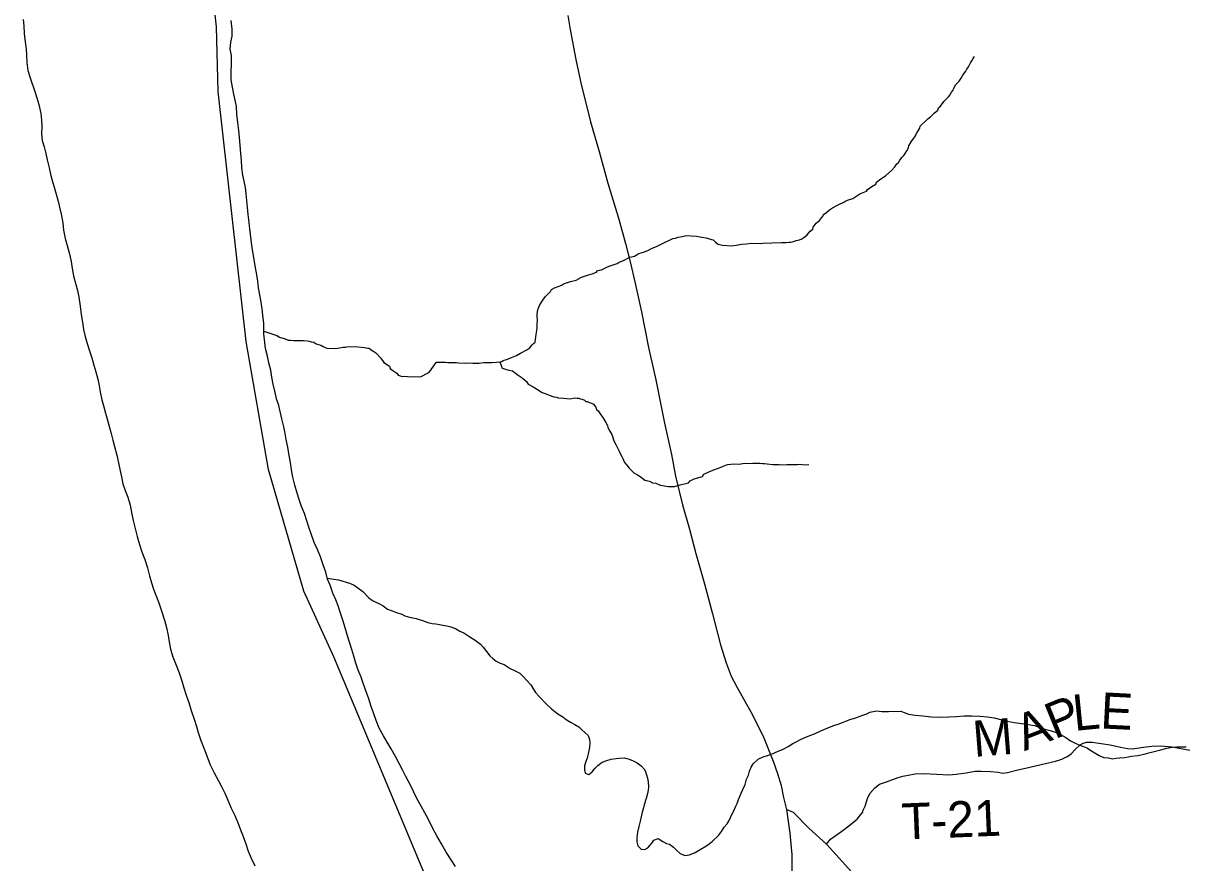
# Model space of a CAD drawing. Extents: x 1310247 to 1664935, y 235267 to 584339.
# Drawn here: x 1473402 to 1483053, y 303045 to 310020 of the extents above; entities that cross this region are included whole.
import ezdxf

# ---------------------------------------------------------------- set-up
doc = ezdxf.new("R2010")
doc.units = 0
for name, color, linetype in [('GM_X_County', 7, 'Continuous'), ('GM_X_County_Road', 7, 'Continuous'), ('GM_X_Major_River', 7, 'Continuous'), ('GM_X_Minor_River', 7, 'Continuous'), ('GM_X_Township', 7, 'Continuous'), ('GM_X_Township_Road', 7, 'Continuous'), ('GM_X_Township_Road_Text', 7, 'Continuous'), ('GM_X_US_Route', 7, 'Continuous')]:
    doc.layers.add(name, color=color, linetype=linetype)

msp = doc.modelspace()

# ---------------------------------------------------------------- linework, layer by layer
at = {"layer": 'GM_X_County'}
msp.add_lwpolyline([(1477091, 302106), (1475981.6, 304756.6), (1475733.4, 305300.5), (1475439.7, 306313), (1475253.6, 307374.8), (1475023.3, 309452.8), (1475009.2, 309990.5), (1474838.7, 311525.3), (1474792.6, 313080.5), (1474794.4, 316181.6), (1474896.6, 317209.3), (1474902.6, 317724.2), (1475415.4, 321906.2)], dxfattribs=at)
at = {"layer": 'GM_X_County_Road'}
msp.add_lwpolyline([(1481118.3, 301923.5), (1481080.1, 302010.9), (1480959.5, 302172.2), (1480650.4, 302563.7), (1480501.3, 302730.9), (1480413.2, 302830.3), (1480311.6, 302938.7), (1480075, 303199.1), (1479930.1, 303331.7), (1479802.7, 303461.6), (1479742.8, 303488.1)], dxfattribs=at)
at = {"layer": 'GM_X_Major_River'}
for points in [[(1473402.3, 310052.1), (1473407.2, 309997.9), (1473409.9, 309933.7), (1473418.5, 309865.4), (1473425.3, 309805.1), (1473428.2, 309755), (1473433, 309692.7), (1473441.6, 309626.4), (1473460.4, 309565.9), (1473498.1, 309452.9), (1473515.1, 309400.4), (1473532, 309344), (1473548.4, 309269.5), (1473555.4, 309215.2), (1473556.3, 309163.1), (1473555.1, 309105), (1473559.9, 309046.8), (1473576.8, 308992.3), (1473589.7, 308937.9), (1473600.7, 308885.6), (1473617.3, 308819.1), (1473628.3, 308766.8), (1473643.2, 308714.4), (1473660.1, 308657.9), (1473676.9, 308599.5), (1473691.8, 308543), (1473704.7, 308490.7), (1473717.6, 308434.3), (1473730.1, 308361.9), (1473736.9, 308301.6), (1473749.4, 308231.2), (1473766.3, 308172.8), (1473785, 308112.3), (1473799.6, 308039.8), (1473808.4, 307983.5), (1473821.2, 307921.1), (1473839.7, 307850.6), (1473852.7, 307798.3), (1473863.6, 307743.9), (1473874.1, 307669.6), (1473884.7, 307599.2), (1473895.4, 307536.9), (1473904.1, 307474.6), (1473917, 307418.2), (1473933.8, 307357.8), (1473952.6, 307299.3), (1473971.4, 307238.8), (1473988.1, 307178.3), (1474005, 307123.9), (1474021.8, 307063.4), (1474032.7, 307007.1), (1474041.7, 306956.8), (1474056.3, 306890.4), (1474071.2, 306834), (1474086.1, 306781.6), (1474102.9, 306723.1), (1474119.7, 306660.7), (1474132.6, 306610.3), (1474145.5, 306556), (1474160.5, 306503.6), (1474179, 306431.1), (1474193.7, 306368.7), (1474206.4, 306302.3), (1474219.4, 306252), (1474230.2, 306193.6), (1474249.1, 306139.2), (1474272, 306082.6), (1474290.6, 306016.1), (1474305.1, 305941.7), (1474316, 305887.4), (1474332.6, 305821), (1474349.3, 305756.5), (1474368, 305690), (1474388.7, 305627.5), (1474411.5, 305565), (1474434, 305494.4), (1474450.7, 305430), (1474467.5, 305369.5), (1474484.4, 305317.1), (1474509.2, 305254.5), (1474528.1, 305204), (1474552.6, 305129.4), (1474575.2, 305060.9)], [(1476077, 304996.9), (1476058.3, 305059.4), (1476039.5, 305119.9), (1476018.7, 305178.4), (1475999.8, 305230.8), (1475974.9, 305285.4), (1475952.2, 305350), (1475929.2, 305400.5), (1475916.4, 305458.8), (1475897.4, 305511.3), (1475872.9, 305585.9), (1475846.2, 305648.5), (1475819.4, 305707.2), (1475794.8, 305777.8), (1475776, 305834.3), (1475759, 305886.7), (1475738.2, 305947.2), (1475715.4, 306005.8), (1475694.6, 306062.3), (1475677.7, 306116.7), (1475659, 306183.2), (1475642.3, 306247.6), (1475631.6, 306310), (1475622.8, 306370.3), (1475612, 306428.6), (1475599.4, 306497), (1475586.7, 306561.3), (1475577.7, 306611.6), (1475568.9, 306667.9), (1475552.2, 306734.3), (1475526.4, 306843.1), (1475507.6, 306899.5), (1475494.6, 306951.9), (1475480, 307020.3), (1475469.2, 307080.7), (1475458.4, 307137), (1475441.6, 307199.4), (1475430.7, 307253.8), (1475416, 307316.2), (1475409.1, 307368.4), (1475402.5, 307440.7), (1475400.2, 307524.9), (1475393.7, 307595.2), (1475386.7, 307647.4), (1475377.9, 307703.7), (1475367.1, 307764), (1475358.2, 307820.3), (1475351.4, 307876.6), (1475342.4, 307928.9), (1475330, 308005.3), (1475317.4, 308073.7), (1475306.7, 308138), (1475297.9, 308196.3), (1475292.9, 308246.5), (1475286.2, 308308.8), (1475279.3, 308365), (1475270.6, 308431.4), (1475265.9, 308491.6), (1475261, 308547.8), (1475254.1, 308602.1), (1475249.2, 308654.3), (1475238.2, 308706.6), (1475227.2, 308756.9), (1475218.5, 308817.2), (1475215.8, 308881.4), (1475210.8, 308933.6), (1475204.3, 309007.9), (1475199.6, 309070.2), (1475192.8, 309128.4), (1475184.1, 309194.7), (1475177.6, 309265), (1475172.9, 309329.3), (1475161.9, 309379.6), (1475150.9, 309431.9), (1475140.1, 309488.3), (1475131.3, 309550.6), (1475128.7, 309616.8), (1475132, 309680.8), (1475131.4, 309751), (1475122.5, 309805.3), (1475127.7, 309861.3), (1475138.7, 309913.2), (1475137.9, 309969.4), (1475131.3, 310041.7)], [(1474575.2, 305060.9), (1474592, 304998.5), (1474606.7, 304934.1), (1474615.6, 304881.8), (1474626.3, 304819.5), (1474645.1, 304757), (1474673.6, 304686.4), (1474698.3, 304621.8), (1474721, 304555.2), (1474737.8, 304498.8), (1474756.6, 304438.4), (1474777.4, 304377.9), (1474798, 304311.4), (1474822.5, 304238.8), (1474841.3, 304176.3), (1474856.2, 304126), (1474876.9, 304059.5), (1474899.8, 304005), (1474918.8, 303954.5), (1474956.8, 303859.6), (1474989.5, 303792.9), (1475024.2, 303726.1), (1475053.1, 303673.5), (1475076.1, 303623), (1475100.9, 303564.4), (1475129.5, 303497.8), (1475162.2, 303431), (1475189, 303372.5), (1475207.9, 303320), (1475228.8, 303263.5), (1475251.5, 303203), (1475272.3, 303142.5), (1475295.1, 303082), (1475325.8, 303019.4)], [(1476992.9, 303014.1), (1476958, 303068.9), (1476917.3, 303133.8), (1476876.7, 303202.7), (1476838.1, 303269.5), (1476801.4, 303334.3), (1476766.9, 303409.1), (1476737.9, 303459.7), (1476709, 303514.3), (1476672.3, 303579.2), (1476647.4, 303631.7), (1476618.6, 303690.4), (1476580, 303761.2), (1476555, 303811.8), (1476526.2, 303868.4), (1476495.3, 303927.1), (1476458.6, 303991.9), (1476425.7, 304046.6), (1476394.8, 304099.3), (1476360.1, 304164.1), (1476333.4, 304226.7), (1476312.7, 304291.2), (1476293.8, 304343.7), (1476275, 304406.1), (1476246.6, 304482.8), (1476225.7, 304537.3), (1476208.7, 304587.7), (1476185.9, 304646.2), (1476165.1, 304704.7), (1476148.2, 304761.2), (1476131.3, 304815.6), (1476095.7, 304930.5), (1476077, 304996.9)]]:
    msp.add_lwpolyline(points, dxfattribs=at)
at = {"layer": 'GM_X_Minor_River'}
for points in [[(1480870, 309180.9), (1480896.4, 309202.7), (1480918.8, 309224.5), (1480943.1, 309246.3), (1480971.6, 309274.1), (1481000, 309297.8), (1481006.2, 309315.8), (1481022.4, 309329.7), (1481053.1, 309373.5), (1481089.6, 309407.2), (1481101.8, 309423.1), (1481114.2, 309447.1), (1481128.4, 309463), (1481132.6, 309475), (1481151.1, 309510.9), (1481177.5, 309538.7), (1481193.9, 309562.6), (1481210.2, 309588.5), (1481222.5, 309608.4), (1481232.7, 309622.4), (1481242.9, 309638.3), (1481255.2, 309658.2), (1481263.5, 309674.2), (1481273.7, 309690.2), (1481283.9, 309708.1), (1481296.2, 309728), (1481306.5, 309744)], [(1477890.3, 307853.8), (1477948.8, 307875.1), (1477997.1, 307886.6), (1478041.6, 307910.1), (1478091.9, 307925.6), (1478130.3, 307939.2), (1478166.6, 307952.8), (1478174.7, 307964.7), (1478207, 307972.4), (1478255.4, 307995.9), (1478279.6, 308003.6), (1478336.1, 308025), (1478354.3, 308034.8), (1478390.6, 308048.5), (1478443.1, 308075.9), (1478481.4, 308085.5), (1478517.8, 308107.1), (1478556.1, 308118.7), (1478592.4, 308132.3), (1478626.8, 308150), (1478663.1, 308165.6), (1478701.5, 308183.2), (1478735.8, 308200.9), (1478772.1, 308216.5), (1478798.4, 308230.2), (1478820.5, 308234), (1478844.7, 308241.7), (1478876.9, 308249.3), (1478911.2, 308255), (1478951.3, 308254.5), (1478995.4, 308249.9), (1479039.5, 308243.3), (1479077.6, 308236.8), (1479121.6, 308224.2), (1479135.7, 308220.1), (1479153.5, 308199.8), (1479175.4, 308183.4), (1479213.4, 308174.9), (1479287.7, 308170), (1479325.9, 308175.5), (1479372.2, 308183), (1479408.4, 308186.6), (1479454.6, 308192), (1479530.9, 308191.1), (1479547, 308192.9), (1479623.4, 308196), (1479701.7, 308199), (1479741.9, 308198.5), (1479762, 308200.3), (1479780.1, 308202.1), (1479802.2, 308205.8), (1479824.4, 308213.6), (1479850.6, 308221.3), (1479870.7, 308229.1), (1479886.9, 308239), (1479899.1, 308248.8), (1479915.3, 308262.7), (1479939.8, 308292.5), (1479962.1, 308310.3), (1479966.3, 308324.3), (1479990.8, 308358.2), (1480019.2, 308381.9), (1480035.5, 308401.8), (1480047.7, 308419.8), (1480051.9, 308431.7), (1480080.2, 308451.5), (1480100.5, 308469.3), (1480126.8, 308485), (1480161.2, 308504.7), (1480183.4, 308516.5), (1480215.7, 308530.1), (1480229.9, 308540), (1480252.1, 308549.8), (1480294.4, 308563.3), (1480353.1, 308602.8), (1480409.6, 308624.2), (1480417.8, 308638.1), (1480452.2, 308663.8), (1480486.6, 308683.5), (1480492.8, 308699.5), (1480527.3, 308727.2), (1480565.8, 308752.8), (1480618.5, 308800.4), (1480643, 308828.2), (1480659.3, 308852.1), (1480673.5, 308864), (1480685.8, 308881.9), (1480704.1, 308905.8), (1480718.4, 308921.7), (1480728.6, 308937.6), (1480742.9, 308959.5), (1480757.3, 308985.5), (1480761.5, 309001.5), (1480780, 309035.4), (1480802.4, 309065.2), (1480816.7, 309085.2), (1480825, 309105.1), (1480837.3, 309125.1), (1480851.6, 309147), (1480855.8, 309165), (1480870, 309180.9)], [(1475402, 307461.1), (1475509.5, 307425.1), (1475531.4, 307410.7), (1475577.5, 307398.1), (1475603.4, 307385.8), (1475623.5, 307387.5), (1475647.6, 307383.2), (1475671.7, 307382.9), (1475703.8, 307384.5), (1475731.9, 307384.2), (1475760, 307381.8), (1475778.1, 307379.6), (1475794.1, 307373.4), (1475818.1, 307371.1), (1475836, 307356.8), (1475876.1, 307344.2), (1475890, 307336), (1475906, 307329.8), (1475926, 307319.5), (1475996.3, 307318.7), (1476016.4, 307320.4), (1476060.6, 307327.9), (1476078.7, 307327.7), (1476090.8, 307331.6), (1476120.9, 307333.2), (1476185.2, 307332.4), (1476237.3, 307325.8), (1476265.4, 307321.4), (1476277.4, 307319.2), (1476293.3, 307307), (1476315.2, 307292.7), (1476331.2, 307280.4), (1476372.8, 307237.7), (1476398.5, 307201.3), (1476444.3, 307170.6), (1476450.1, 307150.4), (1476474, 307136.1), (1476505.9, 307113.6), (1476517.8, 307097.4), (1476549.7, 307085), (1476573.8, 307086.7), (1476593.9, 307084.4), (1476624, 307082), (1476656.2, 307083.6), (1476694.3, 307083.2), (1476708.4, 307085), (1476726.5, 307092.8), (1476750.8, 307106.6), (1476771, 307118.4), (1476789.3, 307136.2), (1476797.5, 307150.2), (1476807.7, 307166.1), (1476824.1, 307190), (1476836.3, 307203.9), (1476910.6, 307203), (1476930.7, 307200.8), (1477000.9, 307199.9), (1477019, 307197.7), (1477067.2, 307197.1), (1477097.3, 307198.7), (1477137.4, 307196.2), (1477163.5, 307195.9), (1477191.6, 307195.5), (1477229.9, 307201.1), (1477298.1, 307200.3), (1477334.3, 307203.8), (1477362.5, 307207.5), (1477378.6, 307209.3), (1477390.7, 307217.2), (1477416.9, 307226.9), (1477439.1, 307234.7), (1477459.3, 307242.5), (1477499.7, 307260.1), (1477534, 307279.7), (1477586.6, 307307.2), (1477610.9, 307323), (1477631.2, 307346.8), (1477641.4, 307358.7), (1477655.6, 307370.6), (1477657.9, 307392.7), (1477664.4, 307434.8), (1477670.8, 307466.8), (1477673.1, 307488.9), (1477671.4, 307519), (1477673.8, 307553.1), (1477672.2, 307585.3), (1477672.4, 307603.4), (1477678.9, 307641.4), (1477695.4, 307681.4), (1477720, 307719.3), (1477740.4, 307749.1), (1477762.8, 307771), (1477783.1, 307790.8), (1477791.3, 307806.8), (1477815.6, 307822.5), (1477876.1, 307843.9), (1477890.3, 307853.8)], [(1477362.5, 307207.5), (1477381.9, 307155.1), (1477409.9, 307144.7), (1477436, 307138.3), (1477468, 307131.9), (1477515.8, 307097.2), (1477547.7, 307074.7), (1477565.6, 307060.4), (1477583.4, 307044.1), (1477597.2, 307019.9), (1477645.1, 306995.2), (1477675, 306976.8), (1477712.9, 306952.2), (1477746.9, 306941.7), (1477770.9, 306929.4), (1477810.8, 306914.8), (1477832.9, 306912.6), (1477850.9, 306908.3), (1477891.1, 306905.8), (1477919.2, 306903.5), (1477945.2, 306899.1), (1477971.4, 306904.8), (1477989.5, 306906.6), (1478003.5, 306904.5), (1478017.6, 306906.3), (1478029.6, 306900.1), (1478047.6, 306897.9), (1478065.6, 306889.6), (1478077.5, 306877.4), (1478091.5, 306877.3), (1478107.5, 306869), (1478123.5, 306862.8), (1478141.5, 306854.6), (1478159.3, 306830.2), (1478165.1, 306812.1), (1478179, 306799.9), (1478200.7, 306765.5), (1478218.5, 306743.2), (1478226.4, 306731), (1478244.1, 306702.7), (1478257.9, 306678.4), (1478259.7, 306662.3), (1478277.4, 306632), (1478293.1, 306603.7), (1478296.9, 306587.6), (1478310.6, 306551.3), (1478326.3, 306521), (1478341.9, 306486.6), (1478353.7, 306464.4), (1478363.5, 306440.2), (1478375.3, 306420), (1478383.1, 306403.8), (1478398.8, 306369.5), (1478418.6, 306349.1), (1478436.4, 306322.8), (1478448.3, 306312.6), (1478476.1, 306284.2), (1478506, 306267.8), (1478527.9, 306253.4), (1478567.7, 306224.8), (1478605.8, 306214.3), (1478629.7, 306202), (1478657.8, 306199.6), (1478693.8, 306183.1), (1478727.8, 306176.7), (1478759.9, 306172.3), (1478786, 306170), (1478812.1, 306171.6), (1478860.5, 306185.1), (1478930.9, 306202.3), (1478943.2, 306218.2), (1478977.5, 306233.9), (1479046, 306255.1), (1479058.3, 306273), (1479118.9, 306300.4), (1479171.3, 306319.8), (1479205.6, 306335.5), (1479235.9, 306347.2), (1479256.1, 306352.9), (1479282.2, 306356.6), (1479310.4, 306360.3), (1479350.5, 306357.8), (1479394.8, 306365.3), (1479432.9, 306360.8), (1479465, 306364.4), (1479497.2, 306366), (1479523.3, 306363.7), (1479543.3, 306363.5), (1479561.4, 306361.2), (1479583.4, 306359), (1479631.6, 306354.3), (1479683.8, 306353.7), (1479695.8, 306351.5), (1479746, 306352.9), (1479786.2, 306354.5), (1479834.4, 306353.9), (1479846.5, 306355.7), (1479874.6, 306353.4), (1479910.7, 306350.9), (1479930.8, 306352.7)], [(1475927.3, 305409.1), (1476021.3, 305396.3), (1476112.9, 305369), (1476152.6, 305352.5), (1476182.3, 305330.1), (1476223.8, 305297.5), (1476273.1, 305246.8), (1476304.8, 305224.3), (1476332.6, 305210), (1476362.4, 305197.6), (1476392.1, 305179.1), (1476429.7, 305152.6), (1476467.5, 305138.1), (1476495.3, 305127.7), (1476547.1, 305111), (1476572.9, 305096.7), (1476610.7, 305084.2), (1476666.5, 305073.4), (1476720.3, 305056.7), (1476764, 305042.1), (1476799.9, 305033.6), (1476829.9, 305031.2), (1476859.8, 305024.8), (1476887.7, 305018.4), (1476921.6, 305014), (1476955.5, 305005.5), (1476993.3, 304991), (1477031, 304970.5), (1477062.7, 304954.1), (1477088.5, 304939.7), (1477114.2, 304921.3), (1477157.8, 304894.7), (1477201.4, 304862.1), (1477223, 304835.8), (1477250.5, 304799.4), (1477278, 304765), (1477305.6, 304738.6), (1477331.4, 304720.3), (1477365.1, 304703.8), (1477396.9, 304691.4), (1477448.5, 304658.7), (1477490.2, 304640.1), (1477527.9, 304619.6), (1477555.5, 304593.2), (1477585.1, 304562.8), (1477620.5, 304522.3), (1477636.1, 304496), (1477659.6, 304459.7), (1477689.1, 304425.3), (1477746.3, 304366.5), (1477791.6, 304323.8), (1477819.3, 304301.4), (1477845.1, 304283.1), (1477884.7, 304258.5), (1477914.4, 304234.1), (1477950, 304213.6), (1477985.8, 304195.1), (1478017.5, 304174.7), (1478043.1, 304148.3), (1478068.8, 304126), (1478096.4, 304101.6), (1478108, 304069.4), (1478109.6, 304041.4), (1478107, 304001.4), (1478100.7, 303975.4), (1478087.8, 303913.6), (1478077.4, 303887.7), (1478066.9, 303849.8), (1478064.5, 303815.8), (1478070.1, 303789.7), (1478101.9, 303779.2), (1478128.2, 303800.9), (1478150.6, 303828.7), (1478177, 303854.3), (1478213.3, 303881.9), (1478251.5, 303895.4), (1478287.6, 303904.9), (1478327.7, 303912.4), (1478353.7, 303914), (1478397.7, 303915.5), (1478437.5, 303904.9), (1478469.4, 303892.5), (1478503.1, 303876), (1478536.8, 303851.6), (1478566.3, 303817.2), (1478579.7, 303775), (1478589.3, 303748.8), (1478594.9, 303716.7), (1478596.3, 303674.6), (1478595.9, 303648.6), (1478589.5, 303620.7), (1478576.9, 303578.8), (1478562.2, 303527), (1478555.9, 303501), (1478545.4, 303465.2), (1478534.7, 303415.2), (1478528.3, 303389.3), (1478517.7, 303345.4)], [(1478517.7, 303345.4), (1478507.1, 303299.5), (1478500.4, 303253.6), (1478500, 303219.6), (1478507.5, 303185.5), (1478537.1, 303159), (1478567, 303154.6), (1478593.2, 303168.3), (1478625.7, 303207.9), (1478642.1, 303233.7), (1478678.3, 303247.2), (1478715.9, 303222.7), (1478745.7, 303206.3), (1478771.6, 303200), (1478805.2, 303173.5), (1478830.9, 303151.1), (1478860.4, 303120.7), (1478898.2, 303106.2), (1478938.2, 303109.7), (1478984.5, 303129.1), (1479026.9, 303156.6), (1479073.2, 303184), (1479101.5, 303203.6), (1479129.8, 303225.2), (1479178.4, 303272.6), (1479202.9, 303304.3), (1479227.4, 303340), (1479249.8, 303369.8), (1479268.1, 303395.5), (1479278.5, 303421.4), (1479290.8, 303447.3), (1479305.2, 303477.1), (1479319.7, 303509), (1479334.1, 303538.8), (1479344.5, 303570.7), (1479367.2, 303622.4), (1479381.7, 303654.3), (1479400.3, 303696), (1479412.9, 303739.9), (1479427.3, 303771.8), (1479435.8, 303805.7), (1479450.2, 303839.5), (1479466.6, 303867.3), (1479509.2, 303906.8), (1479549.4, 303924.3), (1479585.5, 303935.8), (1479625.7, 303951.3), (1479670, 303970.7), (1479716.2, 303988.1), (1479756.5, 304011.6), (1479796.8, 304035.1), (1479829.1, 304052.7), (1479859.3, 304068.3), (1479891.5, 304081.9), (1479937.7, 304101.3), (1479977.9, 304116.8), (1480030.2, 304142.1), (1480086.5, 304165.4), (1480136.8, 304184.7), (1480181, 304200.2), (1480215.2, 304213.7), (1480245.3, 304225.3), (1480271.4, 304235), (1480319.6, 304250.4), (1480347.8, 304260), (1480377.9, 304271.6), (1480410.1, 304283.2), (1480436.2, 304294.9), (1480464.3, 304302.5), (1480492.3, 304306.2), (1480536.3, 304301.6), (1480590.3, 304302.9), (1480694.2, 304303.5), (1480722.1, 304293.1), (1480757.9, 304280.6), (1480811.7, 304271.9), (1480877.6, 304265), (1480949.5, 304258.1), (1481021.4, 304255.1), (1481091.4, 304256.2), (1481155.5, 304261.3), (1481219.5, 304264.5), (1481283.5, 304265.7), (1481349.4, 304262.8), (1481413.3, 304257.9), (1481469.2, 304249.2), (1481521, 304236.5), (1481576.7, 304221.7), (1481638.6, 304210.9), (1481754.3, 304193.3), (1481804.1, 304184.7), (1481849.9, 304170.1), (1481891.7, 304155.5), (1481933.5, 304142.9), (1481967.3, 304132.5), (1481997.2, 304124.1), (1482038.8, 304099.5), (1482064.6, 304085.1), (1482104.3, 304058.6), (1482138, 304042.1), (1482173.8, 304025.6)], [(1482173.8, 304025.6), (1482211.5, 304011.1), (1482239.4, 304000.7), (1482279, 303976.2), (1482312.7, 303953.7), (1482342.4, 303935.3), (1482380.2, 303920.8), (1482420.1, 303916.2), (1482452, 303909.8), (1482484.1, 303913.4), (1482514.1, 303917), (1482552.1, 303920.5), (1482582.2, 303926.1), (1482610.3, 303929.7), (1482662.3, 303937.1), (1482714.4, 303946.4), (1482754.6, 303957.9), (1482854.9, 303984.5), (1482903.1, 303995.9), (1482947.2, 304005.3), (1482987.2, 304008.8), (1483025.2, 304008.3), (1483065.2, 304007.8)]]:
    msp.add_lwpolyline(points, dxfattribs=at)
at = {"layer": 'GM_X_Township'}
msp.add_lwpolyline([(1477091, 302106), (1475981.6, 304756.6), (1475733.4, 305300.5), (1475439.7, 306313), (1475253.6, 307374.8), (1475023.3, 309452.8), (1475009.2, 309990.5), (1474838.7, 311525.3), (1474792.6, 313080.5), (1474794.4, 316181.6), (1474896.6, 317209.3), (1474902.6, 317724.2), (1475415.4, 321906.2)], dxfattribs=at)
at = {"layer": 'GM_X_Township_Road'}
for points in [[(1482064.7, 303921.7), (1482074.4, 303926.2), (1482108.5, 303950.1), (1482142.7, 303985.9), (1482184.9, 304023.8), (1482208.9, 304037.7), (1482239, 304047.6), (1482283, 304047.4), (1482432.8, 304024.7), (1482518.7, 304006.3), (1482578.6, 303994), (1482618.6, 303991.8), (1482710.7, 304005.5), (1482778.7, 304013.2), (1482854.7, 304016.8), (1482948.6, 304008.4), (1483094.5, 303981.7)], [(1480381.7, 303480.9), (1480396.5, 303515.3), (1480416.8, 303579.2), (1480437, 303621.2), (1480477.3, 303667), (1480515.4, 303696.9), (1480573.5, 303716.6), (1480671.7, 303752.2), (1480709.8, 303764.1), (1480755.8, 303773.9), (1480813.8, 303783.6), (1480881.8, 303785.4), (1480989.8, 303780.9), (1481091.8, 303776.4), (1481153.8, 303780.2), (1481235.8, 303791.8), (1481311.9, 303805.5), (1481361.9, 303807.3), (1481439.9, 303802.9), (1481501.8, 303796.6), (1481541.8, 303790.5), (1481579.7, 303794.3), (1481665.9, 303815.9), (1481729.9, 303831.6), (1481978.2, 303888.6), (1482007.7, 303898.3), (1482032.3, 303906.4), (1482064.7, 303921.7)], [(1480075, 303199.1), (1480109, 303242.4), (1480203.4, 303308), (1480271.6, 303359.7), (1480305.8, 303387.6), (1480329.9, 303407.5), (1480350, 303431.4), (1480374.2, 303463.4), (1480381.7, 303480.9)]]:
    msp.add_lwpolyline(points, dxfattribs=at)
at = {"layer": 'GM_X_US_Route'}
msp.add_lwpolyline([(1477927.7, 310084), (1477947.9, 309969), (1477992.3, 309718.7), (1478038.4, 309511), (1478075.8, 309359.6), (1478116.5, 309202.1), (1478187.6, 308953.5), (1478260.4, 308690.7), (1478350.9, 308390.7), (1478406.9, 308189.5), (1478448.6, 308026.7), (1478484.1, 307872.3), (1478538, 307623.3), (1478598.5, 307326.4), (1478658.4, 307055.9), (1478729, 306695.9), (1478787.7, 306435.9), (1478823, 306257.7), (1478880.3, 306018.1), (1478936.8, 305816.3), (1478990.7, 305614), (1479061.3, 305361.8), (1479128.5, 305113.3), (1479196, 304855.8), (1479242.2, 304706.7), (1479283, 304596.6), (1479333.7, 304499.9), (1479412.6, 304364), (1479462.3, 304275.3), (1479512, 304172.3), (1479550.5, 304095.8), (1479631.9, 303887.8), (1479669.7, 303786.3), (1479698.5, 303687.6), (1479719.5, 303586.4), (1479742.8, 303488.1), (1479771.2, 303290.6), (1479780.4, 303201.7), (1479787.5, 303114), (1479787.9, 302974.8)], dxfattribs=at)

# ---------------------------------------------------------------- texts
at = {"layer": 'GM_X_Township_Road_Text'}
for s, rotation, p in [('P', 22.2384, (1481971.1, 304068.7)), ('L', 5.7784, (1482136.4, 304139.8)), ('E', 357.09522, (1482347.6, 304162.1)), ('A', 21.19135, (1481719.4, 303971.1)), ('M', 4.58581, (1481302.6, 303923.9)), ('T-21', 2.36083, (1480706.9, 303237))]:
    msp.add_text(s, height=300, rotation=rotation, dxfattribs=at).set_placement(p)

doc.saveas('drawing.dxf')
